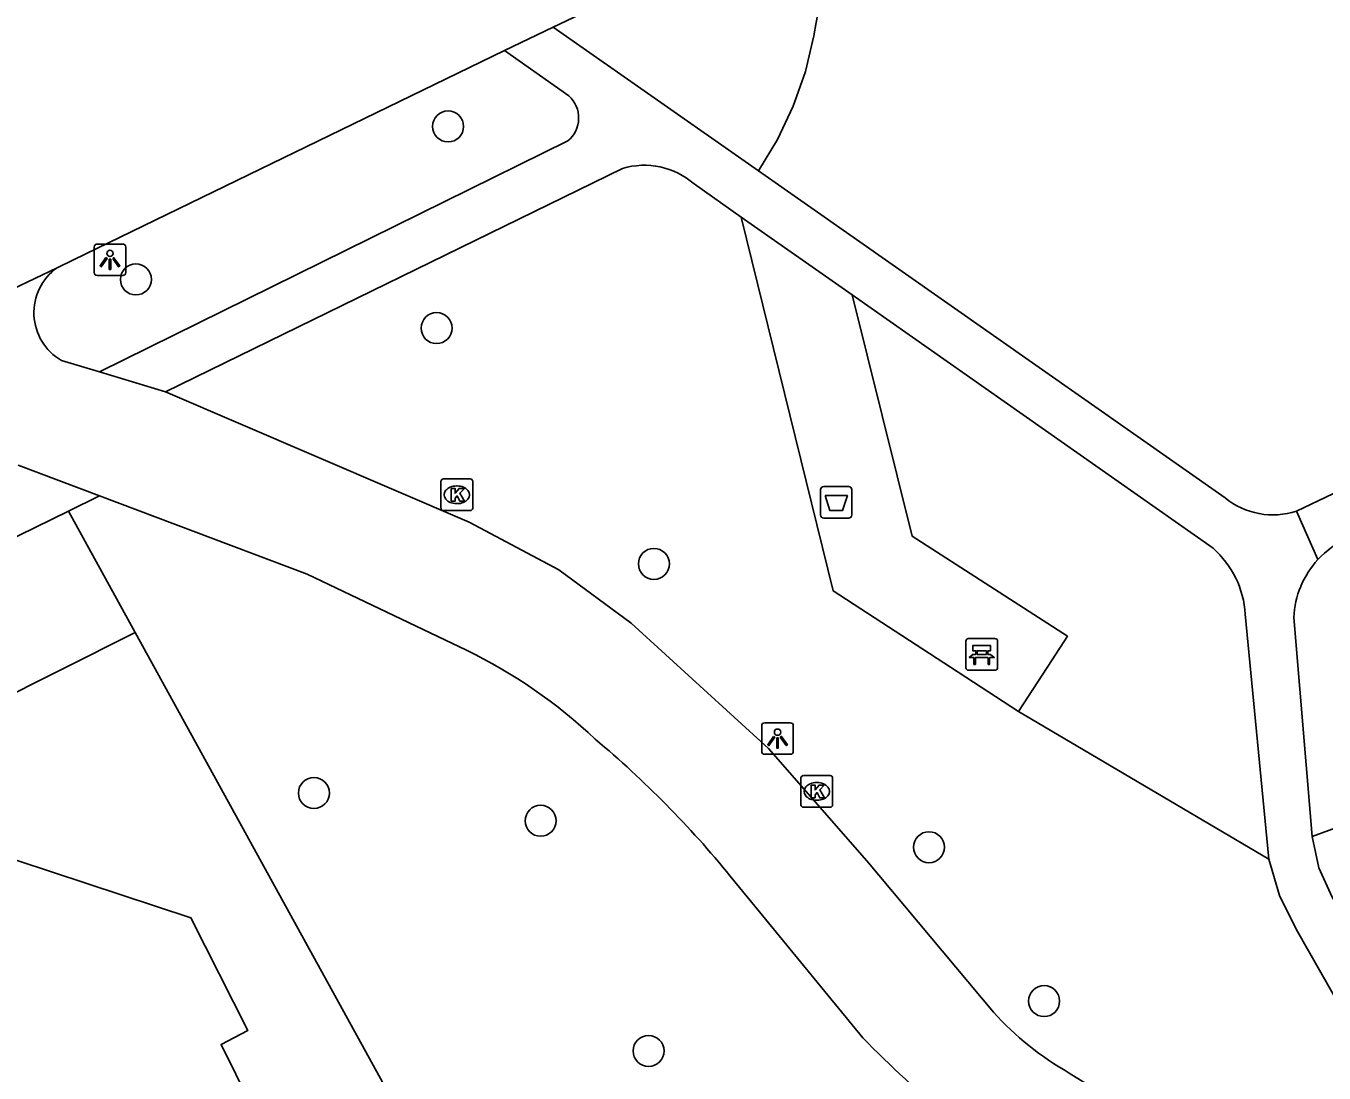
# Model space of a CAD drawing. Extents: x 157793 to 159380, y 380882 to 382313.
# Drawn here: x 158110.05 to 158151.07, y 381571.13 to 381604.2 of the extents above; entities that cross this region are included whole.
import ezdxf

# ---------------------------------------------------------------- set-up
doc = ezdxf.new("R2010")
doc.units = 0
for name, color, linetype in [('IMGEO_Afvalbak', 7, 'Continuous'), ('IMGEO_Bank', 7, 'Continuous'), ('IMGEO_Boom', 7, 'Continuous'), ('IMGEO_Fietspad_gesloten', 7, 'Continuous'), ('IMGEO_Groenvoorziening', 7, 'Continuous'), ('IMGEO_Kolk', 7, 'Continuous'), ('IMGEO_Lichtpunt', 7, 'Continuous'), ('IMGEO_Pand', 7, 'Continuous'), ('IMGEO_Voetpad_halfverhard', 7, 'Continuous'), ('IMGEO_Voetpad_open', 7, 'Continuous')]:
    doc.layers.add(name, color=color, linetype=linetype)

msp = doc.modelspace()

# ---------------------------------------------------------------- linework, layer by layer
at = {"layer": 'IMGEO_Afvalbak'}
for p, q in [((158135.163, 381588.755), (158135.163, 381589.555)), ((158135.163, 381589.555), (158135.163, 381588.755)), ((158135.263, 381589.655), (158136.053, 381589.655)), ((158136.053, 381589.655), (158135.263, 381589.655)), ((158136.153, 381589.555), (158136.153, 381588.755)), ((158136.153, 381588.755), (158136.153, 381589.555)), ((158136.053, 381588.655), (158135.263, 381588.655)), ((158135.263, 381588.655), (158136.053, 381588.655))]:
    msp.add_line(p, q, dxfattribs=at)
msp.add_lwpolyline([(158135.306, 381589.369), (158136.01, 381589.369), (158135.861, 381588.899), (158135.455, 381588.899), (158135.306, 381589.369)], dxfattribs=at)
for centre, start, end in [((158135.263, 381589.555), 90, 180), ((158135.263, 381589.555), 90, 180), ((158136.053, 381589.555), 0, 90), ((158136.053, 381589.555), 360, 90), ((158135.263, 381588.755), 180, 270), ((158135.263, 381588.755), 180, 270), ((158136.053, 381588.755), 270, 0), ((158136.053, 381588.755), 270, 0)]:
    msp.add_arc(centre, 0.1, start, end, dxfattribs=at)
at = {"layer": 'IMGEO_Bank'}
for p, q in [((158139.758, 381583.925), (158139.758, 381584.766)), ((158139.758, 381584.766), (158139.758, 381583.925)), ((158139.833, 381584.85), (158140.674, 381584.85)), ((158140.674, 381584.85), (158139.833, 381584.85)), ((158140.758, 381584.775), (158140.758, 381583.934)), ((158140.758, 381583.934), (158140.758, 381584.775)), ((158140.067, 381584.356), (158140.067, 381584.462)), ((158140.111, 381584.462), (158140.111, 381584.356)), ((158140.399, 381584.468), (158140.117, 381584.468)), ((158140.117, 381584.35), (158140.399, 381584.35)), ((158140.405, 381584.356), (158140.405, 381584.462)), ((158140.449, 381584.462), (158140.449, 381584.356)), ((158140.455, 381584.248), (158140.062, 381584.248)), ((158140.683, 381583.85), (158139.842, 381583.85)), ((158139.842, 381583.85), (158140.683, 381583.85))]:
    msp.add_line(p, q, dxfattribs=at)
for points in [[(158140.005, 381584.248), (158139.863, 381584.248), (158139.975, 381584.35), (158140.061, 381584.35)], [(158140.061, 381584.468), (158139.975, 381584.468), (158139.975, 381584.629), (158140.538, 381584.629), (158140.538, 381584.468), (158140.455, 381584.468)], [(158140.455, 381584.35), (158140.538, 381584.35), (158140.65, 381584.248), (158140.511, 381584.248)], [(158140.055, 381584.241), (158140.055, 381584.034), (158140.012, 381584.034), (158140.012, 381584.241)], [(158140.505, 381584.241), (158140.505, 381584.034), (158140.461, 381584.034), (158140.461, 381584.241)]]:
    msp.add_lwpolyline(points, dxfattribs=at)
for centre, radius, start, end in [((158139.836, 381584.772), 0.0779, 92.4484, 184.2845), ((158139.836, 381584.772), 0.0779, 92.4484, 184.2845), ((158140.68, 381584.772), 0.0779, 2.4484, 94.2845), ((158140.68, 381584.772), 0.0779, 2.4484, 94.2845), ((158140.06, 381584.461), 0.00671, 2.8957, 87.1043), ((158140.06, 381584.357), 0.00671, 272.8957, 357.1043), ((158140.117, 381584.461), 0.00671, 92.8957, 177.1043), ((158140.117, 381584.357), 0.00671, 182.8957, 267.1043), ((158140.399, 381584.461), 0.00671, 2.8957, 87.1043), ((158140.399, 381584.357), 0.00671, 272.8957, 357.1043), ((158140.456, 381584.461), 0.00671, 92.8957, 177.1043), ((158140.456, 381584.357), 0.00671, 182.8957, 267.1043), ((158140.005, 381584.241), 0.00671, 2.8957, 87.1043), ((158140.062, 381584.241), 0.00671, 92.8957, 177.1043), ((158140.454, 381584.241), 0.00671, 2.8957, 87.1043), ((158140.511, 381584.241), 0.00671, 92.8957, 177.1043), ((158140.68, 381583.928), 0.0779, 272.4484, 4.2845), ((158140.68, 381583.928), 0.0779, 272.4484, 4.2845), ((158139.836, 381583.928), 0.0779, 182.4484, 274.2845), ((158139.836, 381583.928), 0.0779, 182.4484, 274.2845)]:
    msp.add_arc(centre, radius, start, end, dxfattribs=at)
at = {"layer": 'IMGEO_Boom'}
for centre in [(158123.393, 381601.027), (158113.525, 381596.195), (158123.029, 381594.657), (158129.897, 381587.21), (158119.152, 381579.972), (158126.317, 381579.095), (158138.59, 381578.261), (158142.229, 381573.4), (158129.728, 381571.825)]:
    msp.add_circle(centre, 0.489, dxfattribs=at)
at = {"layer": 'IMGEO_Fietspad_gesloten'}
for points in [[(158126.716, 381604.167), (158134.665, 381607.948)], [(158125.178, 381603.425), (158126.716, 381604.167)], [(158111.035, 381596.565), (158111.554, 381596.818), (158125.178, 381603.425)], [(158101.847, 381592.18), (158111.035, 381596.565)], [(158111.17, 381593.636), (158112.379, 381593.271)], [(158114.464, 381592.641), (158112.379, 381593.271)], [(158140.627, 381573.05), (158136.625, 381577.835), (158133.523, 381581.383), (158129.18, 381585.336), (158126.888, 381587.017), (158124.054, 381588.522), (158114.464, 381592.641)], [(158109.801, 381590.323), (158112.371, 381589.355)], [(158112.371, 381589.355), (158118.938, 381586.88), (158123.97, 381584.484)], [(158132.31, 381577.347), (158132.987, 381576.517), (158136.501, 381572.242)], [(158148.989, 381567.756), (158145.252, 381569.749), (158143.024, 381571.128)]]:
    msp.add_lwpolyline(points, dxfattribs=at)
for centre, radius, start, end in [((158112.047, 381595.144), 1.744, 125.4546, 239.8233), ((158116.952, 381569.975), 16.117, 46.5147, 64.1857), ((158107.866, 381557.482), 31.498, 39.1006, 50.1656), ((158147.91, 381579.677), 9.847, 222.301, 240.2512), ((158156.332, 381591.28), 27.491, 223.8314, 239.4572)]:
    msp.add_arc(centre, radius, start, end, dxfattribs=at)
at = {"layer": 'IMGEO_Groenvoorziening'}
for points in [[(158134.665, 381607.948), (158134.888, 381607.422), (158135.099, 381606.66), (158135.193, 381605.874), (158135.167, 381605.084), (158135.022, 381604.306), (158134.954, 381603.893), (158134.685, 381602.763), (158134.3, 381601.667), (158133.805, 381600.617), (158133.204, 381599.623)], [(158205.102, 381605.522), (158166.648, 381585.922), (158156.305, 381580.65), (158150.697, 381578.594)], [(158112.371, 381589.355), (158111.392, 381588.876)], [(158111.392, 381588.876), (158050.314, 381558.976), (158049.434, 381560.772)], [(158111.392, 381588.876), (158113.502, 381585.042)], [(158113.502, 381585.042), (158046.275, 381551.295)], [(158136.029, 381544.559), (158135.619, 381544.862), (158113.502, 381585.042)], [(158141.414, 381582.545), (158149.335, 381577.878)]]:
    msp.add_lwpolyline(points, dxfattribs=at)
at = {"layer": 'IMGEO_Kolk'}
for p, q in [((158123.168, 381588.966), (158123.168, 381589.818)), ((158123.243, 381589.892), (158124.095, 381589.892)), ((158123.656, 381589.672), (158123.681, 381589.672)), ((158124.169, 381589.818), (158124.169, 381588.966)), ((158124.095, 381588.892), (158123.243, 381588.892)), ((158123.679, 381589.112), (158123.654, 381589.112)), ((158134.544, 381579.597), (158134.544, 381580.449)), ((158134.619, 381580.523), (158135.471, 381580.523)), ((158135.032, 381580.303), (158135.057, 381580.303)), ((158135.545, 381580.449), (158135.545, 381579.597)), ((158135.471, 381579.523), (158134.619, 381579.523)), ((158135.055, 381579.743), (158135.03, 381579.743))]:
    msp.add_line(p, q, dxfattribs=at)
for points in [[(158123.168, 381588.966), (158123.168, 381589.818)], [(158123.243, 381589.892), (158124.095, 381589.892)], [(158124.169, 381589.818), (158124.169, 381588.966)], [(158123.489, 381589.592), (158123.612, 381589.592), (158123.612, 381589.441), (158123.742, 381589.592), (158123.906, 381589.592), (158123.76, 381589.441), (158123.913, 381589.192), (158123.761, 381589.192), (158123.676, 381589.356), (158123.612, 381589.289), (158123.612, 381589.192), (158123.489, 381589.192), (158123.489, 381589.592)], [(158124.095, 381588.892), (158123.243, 381588.892)], [(158134.544, 381579.597), (158134.544, 381580.449)], [(158134.619, 381580.523), (158135.471, 381580.523)], [(158135.545, 381580.449), (158135.545, 381579.597)], [(158134.865, 381580.223), (158134.988, 381580.223), (158134.988, 381580.072), (158135.118, 381580.223), (158135.282, 381580.223), (158135.136, 381580.072), (158135.289, 381579.823), (158135.137, 381579.823), (158135.052, 381579.987), (158134.988, 381579.92), (158134.988, 381579.823), (158134.865, 381579.823), (158134.865, 381580.223)], [(158135.471, 381579.523), (158134.619, 381579.523)]]:
    msp.add_lwpolyline(points, dxfattribs=at)
for centre, start, end in [((158123.245, 381589.816), 91.552, 178.448), ((158123.245, 381589.816), 91.552, 178.448), ((158124.093, 381589.816), 1.552, 88.448), ((158124.093, 381589.816), 1.552, 88.448), ((158123.245, 381588.968), 181.552, 268.448), ((158123.245, 381588.968), 181.552, 268.448), ((158124.093, 381588.968), 271.552, 358.448), ((158124.093, 381588.968), 271.552, 358.448), ((158134.621, 381580.447), 91.552, 178.448), ((158134.621, 381580.447), 91.552, 178.448), ((158135.469, 381580.447), 1.552, 88.448), ((158135.469, 381580.447), 1.552, 88.448), ((158134.621, 381579.599), 181.552, 268.448), ((158134.621, 381579.599), 181.552, 268.448), ((158135.469, 381579.599), 271.552, 358.448), ((158135.469, 381579.599), 271.552, 358.448)]:
    msp.add_arc(centre, 0.0765, start, end, dxfattribs=at)
for centre, major_axis, ratio, start_param, end_param in [((158123.655, 381589.392), (-0.387, 0.002), 0.722429, 4.712389, 7.853982), ((158123.68, 381589.392), (-0.39, 0.002), 0.717154, 1.570796, 4.712389), ((158135.031, 381580.023), (-0.387, 0.002), 0.722429, 4.712389, 7.853982), ((158135.056, 381580.023), (-0.39, 0.002), 0.717154, 1.570796, 4.712389)]:
    msp.add_ellipse(centre, major_axis=major_axis, ratio=ratio, start_param=start_param, end_param=end_param, dxfattribs=at)
at = {"layer": 'IMGEO_Lichtpunt'}
for p, q in [((158112.207, 381597.218), (158112.207, 381596.411)), ((158112.207, 381597.218), (158112.207, 381596.411)), ((158113.109, 381597.313), (158112.301, 381597.313)), ((158113.109, 381597.313), (158112.301, 381597.313)), ((158113.203, 381596.411), (158113.203, 381597.218)), ((158113.203, 381596.411), (158113.203, 381597.218)), ((158112.301, 381596.317), (158113.109, 381596.317)), ((158112.301, 381596.317), (158113.109, 381596.317)), ((158133.305, 381582.096), (158133.305, 381581.289)), ((158133.305, 381582.096), (158133.305, 381581.289)), ((158134.207, 381582.191), (158133.399, 381582.191)), ((158134.207, 381582.191), (158133.399, 381582.191)), ((158134.301, 381581.289), (158134.301, 381582.096)), ((158134.301, 381581.289), (158134.301, 381582.096)), ((158133.399, 381581.195), (158134.207, 381581.195)), ((158133.399, 381581.195), (158134.207, 381581.195))]:
    msp.add_line(p, q, dxfattribs=at)
for points in [[(158112.581, 381596.882), (158112.62, 381596.854), (158112.432, 381596.592), (158112.394, 381596.619), (158112.581, 381596.882)], [(158112.683, 381596.834), (158112.73, 381596.834), (158112.73, 381596.512), (158112.683, 381596.512), (158112.683, 381596.834)], [(158112.793, 381596.854), (158112.831, 381596.881), (158113.018, 381596.619), (158112.979, 381596.591), (158112.793, 381596.854)], [(158133.679, 381581.76), (158133.718, 381581.732), (158133.53, 381581.47), (158133.492, 381581.497), (158133.679, 381581.76)], [(158133.781, 381581.712), (158133.828, 381581.712), (158133.828, 381581.39), (158133.781, 381581.39), (158133.781, 381581.712)], [(158133.891, 381581.732), (158133.929, 381581.759), (158134.116, 381581.497), (158134.077, 381581.469), (158133.891, 381581.732)]]:
    msp.add_lwpolyline(points, dxfattribs=at)
for centre in [(158112.706, 381597.016), (158133.804, 381581.894)]:
    msp.add_circle(centre, 0.0994, dxfattribs=at)
for centre, start, end in [((158112.301, 381597.218), 90, 180), ((158112.301, 381597.218), 90, 180), ((158113.109, 381597.218), 0, 90), ((158113.109, 381597.218), 0, 90), ((158112.301, 381596.411), 180, 270), ((158112.301, 381596.411), 180, 270), ((158113.109, 381596.411), 270, 0), ((158113.109, 381596.411), 270, 360), ((158133.399, 381582.096), 90, 180), ((158133.399, 381582.096), 90, 180), ((158134.207, 381582.096), 0, 90), ((158134.207, 381582.096), 0, 90), ((158133.399, 381581.289), 180, 270), ((158133.399, 381581.289), 180, 270), ((158134.207, 381581.289), 270, 0), ((158134.207, 381581.289), 270, 360)]:
    msp.add_arc(centre, 0.0946, start, end, dxfattribs=at)
at = {"layer": 'IMGEO_Pand'}
msp.add_lwpolyline([(158060.358, 381543.6), (158054.101, 381545.684), (158057.881, 381547.708), (158054.686, 381554.258), (158069.898, 381561.847), (158070.568, 381560.505), (158071.497, 381560.925), (158070.893, 381562.132), (158103.655, 381578.494), (158104.502, 381576.747), (158106.224, 381577.602), (158105.387, 381579.288), (158115.267, 381576.027), (158117.06, 381572.469), (158116.22, 381572.029), (158118.083, 381568.259), (158118.927, 381568.657), (158125.638, 381555.277), (158124.766, 381554.844), (158128.334, 381547.628), (158100.877, 381534.147)], dxfattribs=at)
at = {"layer": 'IMGEO_Voetpad_halfverhard'}
for points in [[(158195.045, 381610.277), (158150.205, 381588.874)], [(158133.204, 381599.623), (158126.716, 381604.167)], [(158127.212, 381601.989), (158125.178, 381603.425)], [(158112.379, 381593.271), (158127.181, 381600.569)], [(158128.902, 381599.697), (158114.464, 381592.641)], [(158133.204, 381599.623), (158147.946, 381589.298)], [(158132.658, 381598.166), (158131.164, 381599.215)], [(158147.566, 381587.701), (158136.163, 381595.706)], [(158150.205, 381588.874), (158150.882, 381587.348)], [(158149.335, 381577.878), (158148.586, 381585.619)], [(158150.118, 381585.513), (158150.697, 381578.594)], [(158150.697, 381578.594), (158150.915, 381577.607), (158151.335, 381576.687), (158154.482, 381571.37), (158156.032, 381568.79)], [(158153.268, 381570.271), (158150.193, 381575.673), (158149.669, 381576.739), (158149.335, 381577.878)]]:
    msp.add_lwpolyline(points, dxfattribs=at)
for centre, radius, start, end in [((158126.576, 381601.293), 0.943, 309.892, 47.6068), ((158129.596, 381597.404), 2.396, 49.1133, 106.8287), ((158149.461, 381591.141), 2.385, 230.569, 288.1702), ((158145.576, 381585.435), 3.016, 3.4981, 48.7037), ((158153.02, 381585.379), 2.907, 114.3359, 137.3483), ((158153.016, 381585.383), 2.901, 137.361, 177.4303)]:
    msp.add_arc(centre, radius, start, end, dxfattribs=at)
at = {"layer": 'IMGEO_Voetpad_open'}
for points in [[(158141.414, 381582.545), (158139.265, 381583.945), (158135.563, 381586.357), (158132.658, 381598.166)], [(158132.658, 381598.166), (158136.163, 381595.706)], [(158136.163, 381595.706), (158138.06, 381588.085), (158142.965, 381584.925), (158142.478, 381584.177), (158141.414, 381582.545)]]:
    msp.add_lwpolyline(points, dxfattribs=at)

doc.saveas('drawing.dxf')
